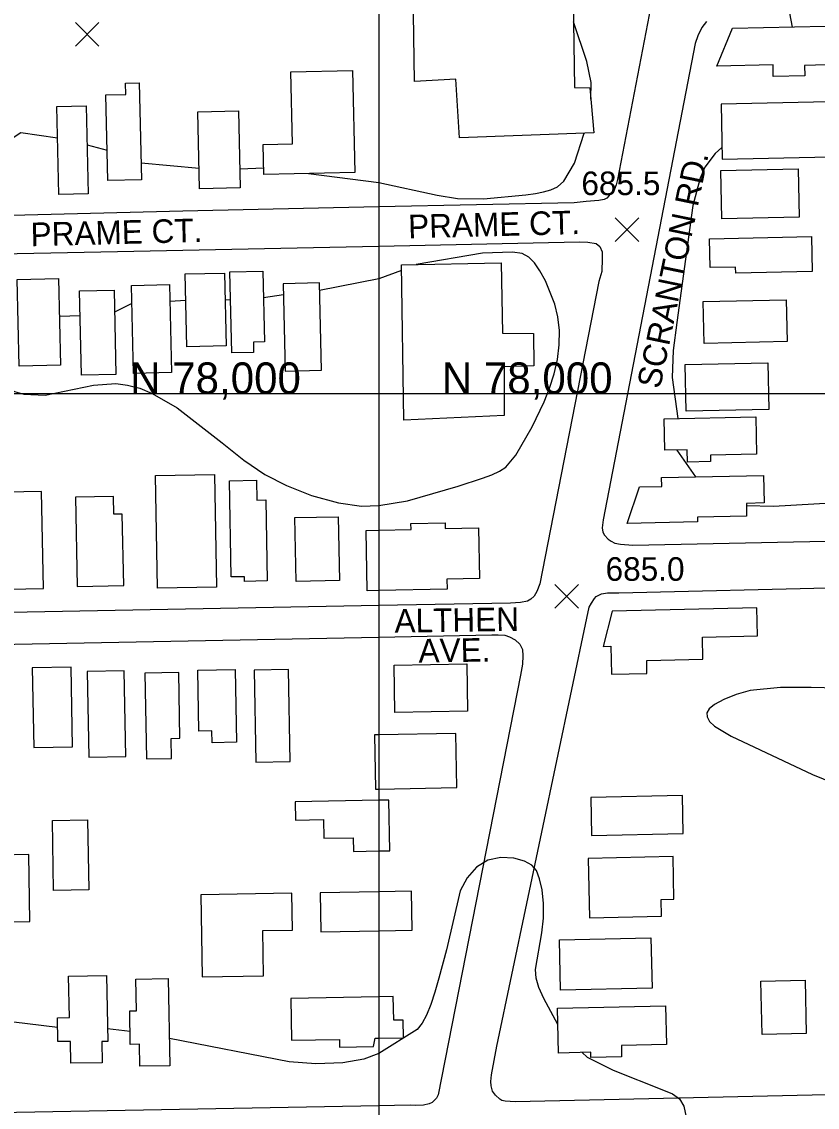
# Model space of a CAD drawing. Extents: x 79600 to 91800, y 75600 to 84400.
# Drawn here: x 84773 to 85279, y 77547 to 78237 of the extents above; entities that cross this region are included whole.
import ezdxf

# ---------------------------------------------------------------- set-up
doc = ezdxf.new("R2010")
doc.units = 0
for name, color, linetype in [('080-085$0$BLDG', 7, 'Continuous'), ('080-085$0$GRID', 7, 'Continuous'), ('080-085$0$INTER', 7, 'Continuous'), ('080-085$0$ROAD', 7, 'Continuous'), ('080-085$0$ROAD-NAME', 7, 'Continuous'), ('080-085$0$SPOTMARK', 7, 'Continuous'), ('080-090$0$BLDG', 7, 'Continuous'), ('080-090$0$GRID', 7, 'Continuous'), ('080-090$0$INTER', 7, 'Continuous'), ('080-090$0$ROAD', 7, 'Continuous'), ('080-090$0$ROAD-NAME', 7, 'Continuous'), ('080-090$0$SPOTMARK', 7, 'Continuous'), ('080-090$0$SPOTS', 7, 'Continuous')]:
    doc.layers.add(name, color=color, linetype=linetype)

# ---------------------------------------------------------------- blocks, each defined once
blk = doc.blocks.new('080-090$0$SPOTS')
at = {"layer": '080-090$0$SPOTMARK'}
for p, q in [((-0.5, -0.5), (0.5, 0.5)), ((-0.5, 0.5), (0.5, -0.5))]:
    blk.add_line(p, q, dxfattribs=at)
blk = doc.blocks.new('080-085$0$SPOTS')
at = {"layer": '080-085$0$SPOTMARK'}
for p, q in [((-0.5, -0.5), (0.5, 0.5)), ((-0.5, 0.5), (0.5, -0.5))]:
    blk.add_line(p, q, dxfattribs=at)

msp = doc.modelspace()

# ---------------------------------------------------------------- linework, layer by layer
at = {"layer": '080-085$0$BLDG'}
for p, q in [((85000, 77783.23), (84997.28, 77783.18)), ((85000, 77741.72), (84946.8, 77740.74)), ((84963.11, 77657.97), (85000, 77658.65))]:
    msp.add_line(p, q, dxfattribs=at)
for points in [[(84926.46, 78158.53), (84945.1, 78158.96), (84944.04, 78204.73), (84983.23, 78205.63), (84984.73, 78140.78), (84926.9, 78139.44)], [(84827.69, 78135.55), (84826.43, 78190.09), (84839.11, 78190.38), (84838.95, 78197.52), (84847.75, 78197.72), (84849.18, 78136.05)], [(84796.68, 78126.72), (84795.38, 78182.65), (84813.99, 78183.08), (84815.28, 78127.16)], [(84886, 78130.32), (84884.86, 78179.2), (84910.73, 78179.8), (84911.87, 78130.92)], [(84920.27, 78032.82), (84920.41, 78026.38), (84906.53, 78026.06), (84905.35, 78077.58), (84926.23, 78078.05), (84927.26, 78032.99)], [(84771.45, 78017.58), (84770.18, 78072.77), (84796.43, 78073.37), (84797.7, 78018.19)], [(84877.96, 78029.88), (84876.89, 78076.21), (84901.8, 78076.78), (84902.86, 78030.45)], [(84811, 78011.79), (84809.77, 78065.41), (84831.68, 78065.91), (84832.91, 78012.29)], [(84844.09, 78013.04), (84842.8, 78068.95), (84866.99, 78069.5), (84868.27, 78013.59)], [(84939.15, 78069.96), (84940.43, 78014.49), (84963.45, 78015.02), (84962.18, 78070.49)], [(84859.32, 77876.51), (84857.93, 77948.05), (84895.47, 77948.78), (84896.85, 77877.23)], [(84914.65, 77880.81), (84914.59, 77883.79), (84906.22, 77883.63), (84905.04, 77944.74), (84922.16, 77945.07), (84922.4, 77932.52), (84928.07, 77932.63), (84929.07, 77881.09)], [(84785.63, 77938.03), (84763.11, 77937.59), (84764.31, 77875.91), (84786.82, 77876.34)], [(84836.92, 77923.63), (84831.47, 77923.52), (84831.25, 77934.84), (84807.11, 77934.38), (84808.21, 77877.64), (84837.8, 77878.22)], [(84947.35, 77880.83), (84946.57, 77921.32), (84974.14, 77921.85), (84974.92, 77881.36)], [(84805.35, 77775.71), (84804.41, 77826.3), (84779.72, 77825.84), (84780.66, 77775.26)], [(84839.09, 77769.56), (84838.09, 77823.86), (84814.59, 77823.42), (84815.59, 77769.13)], [(84868.27, 77768.28), (84868.03, 77781.04), (84873.55, 77781.15), (84872.78, 77822.93), (84851.31, 77822.53), (84852.31, 77767.99)], [(84893.98, 77778.22), (84893.84, 77785.85), (84885.62, 77785.7), (84884.9, 77824.32), (84908.76, 77824.76), (84909.61, 77778.51)], [(84943.68, 77766.35), (84942.6, 77824.85), (84920.65, 77824.45), (84921.73, 77765.95)], [(84793.3, 77684.26), (84792.48, 77728.82), (84814.73, 77729.23), (84815.56, 77684.67)], [(84758.79, 77706.85), (84759.58, 77664.34), (84778.22, 77664.69), (84777.44, 77707.19)], [(84926.2, 77658.81), (84945.18, 77659.16), (84944.74, 77682.72), (84886.82, 77681.65), (84887.78, 77629.39), (84926.73, 77630.11)], [(84804.26, 77574.5), (84804, 77588.42), (84795.98, 77588.28), (84795.7, 77603.39), (84803.31, 77603.53), (84802.83, 77629.84), (84826.89, 77630.28), (84827.67, 77588.33), (84823.87, 77588.26), (84824.12, 77574.87)], [(84848.12, 77572.6), (84847.86, 77586.61), (84842.03, 77586.5), (84841.64, 77607.8), (84845.94, 77607.88), (84845.57, 77627.97), (84866.14, 77628.35), (84867.16, 77572.95)]]:
    msp.add_lwpolyline(points, close=True, dxfattribs=at)
for points in [[(85000, 77875.03), (84992.63, 77874.89), (84991.89, 77913.19), (85000, 77913.34)], [(84997.28, 77783.18), (84997.91, 77748.76), (85000, 77748.8)], [(84946.8, 77740.74), (84947.01, 77729.06), (84964.75, 77729.39), (84964.97, 77717.53), (84983.7, 77717.87), (84983.86, 77709.15), (85000, 77709.45)], [(85000, 77683.41), (84962.65, 77682.73), (84963.11, 77657.97)], [(85000, 77616.77), (84944.08, 77615.74), (84944.57, 77589.13)], [(84944.57, 77589.13), (84974.92, 77589.68), (84975.01, 77584.67), (84996.65, 77585.06), (84997.61, 77590.35), (85000, 77590.4)]]:
    msp.add_lwpolyline(points, dxfattribs=at)
at = {"layer": '080-085$0$GRID'}
for p, q in [((85000, 80000), (85000, 76000)), ((85000, 78000), (80000, 78000))]:
    msp.add_line(p, q, dxfattribs=at)
at = {"layer": '080-085$0$INTER'}
for p, q in [((84814.56, 78158.33), (84827.25, 78154.82)), ((84848.93, 78146.77), (84885.69, 78143.52)), ((84911.59, 78142.97), (84926.8, 78143.63)), ((84955.26, 78140.1), (85000, 78134.31)), ((85000, 78073.13), (84962.29, 78065.63)), ((84843.06, 78057.47), (84832, 78051.97)), ((84877.28, 78059.43), (84867.23, 78058.7)), ((84905.76, 78059.63), (84902.19, 78059.72)), ((84939.32, 78062.86), (84926.62, 78061.05)), ((84810.13, 78049.66), (84796.99, 78049.13)), ((84795.81, 77597.27), (84754.86, 77602.13)), ((84841.88, 77594.73), (84827.52, 77596.31))]:
    msp.add_line(p, q, dxfattribs=at)
for points in [[(84759.09, 78157.39), (84772.35, 78166.04), (84795.84, 78162.8)], [(84743.3, 78024.27), (84750.07, 78014.7), (84753.81, 78010.56), (84758.11, 78006.92), (84762.95, 78003.91), (84768.34, 78001.54), (84774.29, 77999.84), (84787.91, 77999.07), (84818.57, 78005.56), (84832.86, 78006.62), (84840.33, 78005.62), (84848.07, 78003.52), (84855.99, 78000.31), (84871.86, 77991.09), (84900.32, 77968.89), (84914.1, 77957.9), (84927.55, 77948.83), (84941.36, 77941.75), (84957.16, 77935.39), (84974.28, 77930.8), (84989.05, 77928.69), (85000, 77928.94)], [(85000, 77580.68), (84990.53, 77577.2), (84977.09, 77574.83), (84959.91, 77574.17), (84943.01, 77575.5), (84866.85, 77590.16)]]:
    msp.add_lwpolyline(points, dxfattribs=at)
at = {"layer": '080-085$0$ROAD'}
for p, q in [((84833.83, 78090.44), (85000, 78093.92)), ((84533.3, 77836.24), (85000, 77845.39))]:
    msp.add_line(p, q, dxfattribs=at)
for points in [[(85000, 78118.78), (84875.36, 78116.12), (84590.39, 78108.86)], [(85000, 77865.41), (84485.69, 77855.8), (84481.12, 77856.15), (84478.36, 77856.61), (84477.4, 77857.18), (84475.76, 77858.73), (84475.1, 77860.95), (84474.86, 77863.45), (84474.91, 77866.49), (84491.44, 78077.15), (84492.44, 78078.93), (84493.15, 78080.17), (84494.69, 78081.25), (84497.2, 78082.18), (84499.69, 78082.56), (84503.71, 78082.5), (84653.2, 78086.99), (84833.83, 78090.44)], [(85000, 77547.43), (84458.64, 77537.57), (84457.26, 77537.87), (84453.95, 77539.03), (84452.18, 77541.14), (84451.25, 77543.23), (84450.73, 77545.31), (84450.5, 77548.78), (84450.56, 77552.24), (84470.97, 77826.4), (84471.43, 77829.43), (84472.44, 77831.77), (84473.56, 77833), (84474.82, 77833.81), (84476.08, 77834.35), (84478.85, 77834.86), (84484.67, 77834.77), (84533.3, 77836.24)]]:
    msp.add_lwpolyline(points, dxfattribs=at)
at = {"layer": '080-090$0$BLDG'}
for points in [[(85136.61, 78165.97), (85051.25, 78162.71), (85048.92, 78200.14), (85022.72, 78198.47), (85021.08, 78299.31), (85044.06, 78298.81), (85043.88, 78332.05), (85130.34, 78335.15), (85131.41, 78305.36), (85122.55, 78305.64), (85124.31, 78194.83), (85134.14, 78194.54)], [(85270.57, 78208.81), (85270.71, 78202.16), (85250.71, 78201.73), (85250.56, 78209.13), (85214.85, 78208.36), (85224.74, 78232.37), (85283.94, 78233.63), (85284.46, 78209.11)], [(85217.46, 78184.18), (85218.2, 78149.27), (85286.8, 78150.73), (85286.05, 78185.64)], [(85266.48, 78143.01), (85267.14, 78112.32), (85218.06, 78111.27), (85217.41, 78141.96)], [(85275.38, 78077.69), (85226.84, 78076.66), (85226.76, 78080.63), (85210.53, 78080.29), (85210.14, 78098.62), (85274.91, 78100)], [(85077.73, 78083.37), (85078.56, 78038.63), (85098.23, 78038.47), (85098.6, 78017.83), (85079.62, 78017.15), (85079.7, 77986.27), (85015.95, 77983.37), (85014.42, 78081.99)], [(85259.41, 78033.22), (85206.69, 78032.1), (85206.12, 78058.7), (85258.84, 78059.82)], [(85247.92, 77990.14), (85195.38, 77989.02), (85194.75, 78018.57), (85247.29, 78019.69)], [(85240.05, 77961.62), (85210.71, 77961), (85210.8, 77956.91), (85196.06, 77956.59), (85195.89, 77964.45), (85181.74, 77964.15), (85181.31, 77984.23), (85239.54, 77985.48)], [(85244.85, 77930.63), (85233.57, 77930.39), (85233.74, 77922.36), (85202.53, 77921.7), (85202.59, 77918.59), (85157.91, 77917.64), (85165.76, 77940.86), (85179.85, 77941.16), (85179.73, 77946.74), (85244.48, 77948.12)], [(85170.22, 77830.56), (85205.96, 77831.38), (85205.64, 77845.31), (85240.67, 77846.11), (85240.26, 77864.05), (85148.2, 77861.92), (85142.51, 77839.43), (85147.43, 77839.54), (85147.84, 77821.79), (85170.41, 77822.31)], [(85010.23, 77797.55), (85009.67, 77827.64), (85055.89, 77828.49), (85056.44, 77798.4)], [(85192.95, 77744.69), (85134.65, 77743.35), (85135.21, 77719.21), (85193.51, 77720.56)], [(85179.72, 77668.08), (85179.47, 77678.6), (85187.58, 77678.79), (85186.96, 77705.98), (85133.03, 77704.74), (85133.9, 77667.03)], [(85115.52, 77620.88), (85114.78, 77652.94), (85172.96, 77654.28), (85173.7, 77622.22)], [(85243.6, 77592.83), (85242.82, 77626.62), (85270.9, 77627.27), (85271.68, 77593.48)], [(85182.81, 77586.4), (85154.15, 77585.74), (85154.31, 77578.57), (85134.83, 77578.12), (85134.75, 77581.49), (85114.27, 77581.01), (85113.62, 77609.49), (85182.24, 77611.07)]]:
    msp.add_lwpolyline(points, close=True, dxfattribs=at)
for points in [[(85000, 77913.34), (85020.43, 77913.74), (85020.35, 77917.7), (85042.1, 77918.12), (85042.17, 77914.41), (85063.38, 77914.82), (85064.01, 77882.61), (85043.29, 77882.21)], [(85043.29, 77882.21), (85043.41, 77875.87), (85000, 77875.03)], [(85000, 77748.8), (85049.51, 77749.71), (85048.87, 77784.13), (85000, 77783.23)], [(85000, 77709.45), (85006.89, 77709.58), (85006.3, 77741.84), (85000, 77741.72)], [(85000, 77658.65), (85021.15, 77659.04), (85020.7, 77683.8), (85000, 77683.41)], [(85000, 77590.4), (85015.58, 77590.68), (85015.37, 77601.96), (85009.44, 77601.86), (85009.16, 77616.94), (85000, 77616.77)]]:
    msp.add_lwpolyline(points, dxfattribs=at)
at = {"layer": '080-090$0$GRID'}
for p, q in [((85000, 80000), (85000, 76000)), ((90000, 78000), (85000, 78000))]:
    msp.add_line(p, q, dxfattribs=at)
at = {"layer": '080-090$0$INTER'}
for p, q in [((85014.48, 78078.41), (85000, 78073.13)), ((85189.47, 77964.31), (85201.28, 77947.2))]:
    msp.add_line(p, q, dxfattribs=at)
for points in [[(85263.14, 78315.21), (85255.89, 78309.93), (85245.64, 78300.94), (85239.95, 78295.09), (85235.46, 78289.36), (85233.22, 78284.36), (85233.44, 78279.8), (85236.13, 78275.21), (85252.33, 78261.71), (85256.01, 78259.06), (85258.21, 78256.7), (85262.74, 78233.18)], [(85134.77, 78187.25), (85134.87, 78197.92), (85132.23, 78211.29), (85123.65, 78236.51)], [(85000, 78134.31), (85037.09, 78126.23), (85049.96, 78124.09), (85066.48, 78124.07), (85093.5, 78126.52), (85099.58, 78127.46), (85104.69, 78128.47), (85109.32, 78129.68), (85113.58, 78131.68), (85117.51, 78135.14), (85124.24, 78146.72), (85130.47, 78165.74)], [(85218.05, 78156.57), (85213.68, 78152.85), (85207.18, 78144.13), (85204.16, 78137.09), (85199.5, 78119.79), (85189.34, 78045.32), (85186.95, 78027.51), (85186.4, 78010.36), (85190.02, 77984.42)], [(85000, 77928.94), (85018.15, 77932.1), (85050.34, 77941.35), (85065.78, 77946.42), (85071.79, 77948.61), (85076.65, 77950.84), (85080.62, 77953.46), (85087.05, 77960.93), (85097.5, 77978.98), (85105.12, 77994.86), (85108.55, 78003.57), (85111.41, 78012.63), (85113.5, 78021.9), (85114.67, 78031.17), (85114.8, 78040.22), (85113.82, 78048.86), (85111.87, 78057.03), (85105.91, 78071.84), (85102.37, 78078.13), (85098.84, 78083.22), (85095.37, 78086.86), (85091.1, 78089.12), (85084.96, 78090.17), (85065.79, 78089.42), (85023.73, 78082.2)], [(85233.6, 77928.95), (85250.87, 77928.55), (85291.08, 77930.98)], [(85299.33, 77812.62), (85274.8, 77813.43), (85255.21, 77813.4), (85235.94, 77811.43), (85227.01, 77808.91), (85219.25, 77805.75), (85213.36, 77802.56), (85209.83, 77799.79), (85208.41, 77797.28), (85208.67, 77794.71), (85210.25, 77791.84), (85213.22, 77788.73), (85223.85, 77782.36), (85275.63, 77757.96), (85332.99, 77734.71), (85374.74, 77720.51), (85386.18, 77715.22)], [(85113.85, 77599.16), (85104.78, 77615.69), (85101.7, 77622.58), (85099.99, 77628.55), (85099.61, 77634.2), (85103.52, 77657.35), (85104.63, 77666.81), (85104.64, 77676.16), (85103.7, 77684.73), (85102.18, 77691.82), (85100.22, 77696.95), (85097.27, 77700.48), (85092.57, 77703), (85085.71, 77704.83), (85077.56, 77705.35), (85069.32, 77703.66), (85062.03, 77699.17), (85056.05, 77692.4), (85051.59, 77684.14), (85043.08, 77646.7), (85038.21, 77628.49), (85035.63, 77619.77), (85033.02, 77611.8), (85030.37, 77605.1), (85027.58, 77600.03), (85024.24, 77596.06), (85000, 77580.68)], [(85129.11, 77581.36), (85132.3, 77578.48), (85148.94, 77570.01), (85180.99, 77557.48), (85186.73, 77555.02), (85190.98, 77551.92), (85193.8, 77547.16), (85195.24, 77540.14), (85195.15, 77523.91), (85192.5, 77507.87), (85192.96, 77498.62)]]:
    msp.add_lwpolyline(points, dxfattribs=at)
at = {"layer": '080-090$0$ROAD'}
for p, q in [((85190.04, 78335.9), (85151.66, 78136.24)), ((85208.32, 78236.6), (85205.35, 78232.91)), ((85205.35, 78232.91), (85202.78, 78227.55)), ((85201.04, 78222.73), (85142.52, 77919.94)), ((85202.78, 78227.55), (85201.04, 78222.73)), ((85150.92, 78132.93), (85149.76, 78130.18)), ((85151.66, 78136.24), (85150.92, 78132.93)), ((85146.38, 78126.08), (85144.83, 78124.44)), ((85148.77, 78128.67), (85146.38, 78126.08)), ((85149.76, 78130.18), (85148.77, 78128.67)), ((85124.15, 78121.43), (85000, 78118.78)), ((85131.78, 78122.29), (85124.15, 78121.43)), ((85139.82, 78122.86), (85131.78, 78122.29)), ((85143.29, 78123.49), (85139.82, 78122.86)), ((85144.83, 78124.44), (85143.29, 78123.49)), ((85000, 78093.92), (85127.51, 78096.6)), ((85127.51, 78096.6), (85132.77, 78096.51)), ((85132.77, 78096.51), (85138.02, 78095.6)), ((85138.02, 78095.6), (85140.34, 78093.63)), ((85140.34, 78093.63), (85141.95, 78090.28)), ((85142.02, 78085.99), (85141.62, 78077.82)), ((85141.95, 78090.28), (85142.02, 78085.99)), ((85141.62, 78077.82), (85139.72, 78071.48)), ((85139.72, 78071.48), (85102.29, 77879.29)), ((85142.52, 77919.94), (85142.02, 77914.82)), ((85142.02, 77914.82), (85142.4, 77912.05)), ((85142.4, 77912.05), (85143.48, 77910.09)), ((85143.48, 77910.09), (85145.65, 77907.7)), ((85145.65, 77907.7), (85147.71, 77906.29)), ((85147.71, 77906.29), (85150.05, 77905.14)), ((85150.05, 77905.14), (85153.64, 77904.4)), ((85161.38, 77903.86), (85476.53, 77910.24)), ((85153.64, 77904.4), (85161.38, 77903.86)), ((85152.61, 77873.53), (85921.46, 77891.63)), ((85102.29, 77879.29), (85100.41, 77874.33)), ((85098.71, 77871.45), (85096.6, 77869.41)), ((85100.41, 77874.33), (85098.71, 77871.45)), ((85137.04, 77869.89), (85138.17, 77871.26)), ((85138.17, 77871.26), (85141.52, 77872.87)), ((85141.52, 77872.87), (85145.41, 77873.5)), ((85145.41, 77873.5), (85148.18, 77873.6)), ((85148.18, 77873.6), (85152.61, 77873.53)), ((85083.68, 77866.97), (85000, 77865.41)), ((85089.92, 77867.29), (85083.68, 77866.97)), ((85094.37, 77868.33), (85089.92, 77867.29)), ((85096.6, 77869.41), (85094.37, 77868.33)), ((85132.14, 77857.5), (85133.63, 77864.41)), ((85133.63, 77864.41), (85135.2, 77867.01)), ((85135.2, 77867.01), (85137.04, 77869.89)), ((85075.06, 77585.43), (85132.14, 77857.5)), ((85000, 77845.39), (85071.88, 77846.8)), ((85071.88, 77846.8), (85075.9, 77846.88)), ((85075.9, 77846.88), (85080.04, 77846.53)), ((85080.04, 77846.53), (85082.94, 77845.66)), ((85082.94, 77845.66), (85086.65, 77843.66)), ((85086.65, 77843.66), (85089.65, 77840.99)), ((85089.65, 77840.99), (85091.26, 77837.5)), ((85091.26, 77837.5), (85091.48, 77833.48)), ((85091.48, 77833.48), (85091.26, 77828.22)), ((85091.26, 77828.22), (85090.04, 77821.18)), ((85090.04, 77821.18), (85037.75, 77554.43)), ((85071.6, 77567.07), (85075.06, 77585.43)), ((85071.26, 77562.92), (85071.6, 77567.07)), ((85927.02, 77568.88), (85086.57, 77550.08)), ((85071.35, 77560.15), (85071.26, 77562.92)), ((85072.27, 77556.81), (85071.35, 77560.15)), ((85037.75, 77554.43), (85036.61, 77552.38)), ((85074.17, 77554.15), (85072.27, 77556.81)), ((85076.9, 77551.62), (85074.17, 77554.15)), ((85019.79, 77547.79), (85000, 77547.43)), ((85023.38, 77547.73), (85019.79, 77547.79)), ((85028.37, 77547.79), (85023.38, 77547.73)), ((85031.99, 77548.71), (85028.37, 77547.79)), ((85033.8, 77549.65), (85031.99, 77548.71)), ((85035.06, 77550.74), (85033.8, 77549.65)), ((85036.61, 77552.38), (85035.06, 77550.74)), ((85078.13, 77550.91), (85076.9, 77551.62)), ((85080.2, 77550.32), (85078.13, 77550.91)), ((85086.57, 77550.08), (85080.2, 77550.32))]:
    msp.add_line(p, q, dxfattribs=at)

# ---------------------------------------------------------------- block references
at = {"layer": '080-085$0$SPOTMARK', "xscale": 15, "yscale": 15}
msp.add_blockref('080-085$0$SPOTS', (84814.59, 78228.53), dxfattribs=at)
at = {"layer": '080-090$0$SPOTMARK', "xscale": 15, "yscale": 15}
for p in [(85157.74, 78104.38), (85119.28, 77871.38)]:
    msp.add_blockref('080-090$0$SPOTS', p, dxfattribs=at)

# ---------------------------------------------------------------- texts
at = {"layer": '080-085$0$GRID'}
msp.add_text('N 78,000', height=20, dxfattribs=at).set_placement((85040, 78000))
at = {"layer": '080-085$0$ROAD-NAME'}
msp.add_text('PRAME CT.', height=15, rotation=1.44972, dxfattribs=at).set_placement((84778.83, 78093.81))
at = {"layer": '080-090$0$GRID'}
msp.add_text('N 78,000', height=20, dxfattribs=at).set_placement((84841.9, 78000))
at = {"layer": '080-090$0$ROAD-NAME'}
for s, rotation, p in [('SCRANTON RD.', 78.30521, (85178.71, 78002.71)), ('PRAME CT.', 1.44972, (85018.77, 78098.83)), ('ALTHEN', 0.89205, (85010.03, 77848.16)), ('AVE.', 0.89205, (85025.3, 77829.18))]:
    msp.add_text(s, height=15, rotation=rotation, dxfattribs=at).set_placement(p)
at = {"layer": '080-090$0$SPOTS'}
for s, p in [('685.5', (85128.73, 78126.32)), ('685.0', (85144.1, 77881.17))]:
    msp.add_text(s, height=15, dxfattribs=at).set_placement(p)

doc.saveas('drawing.dxf')
